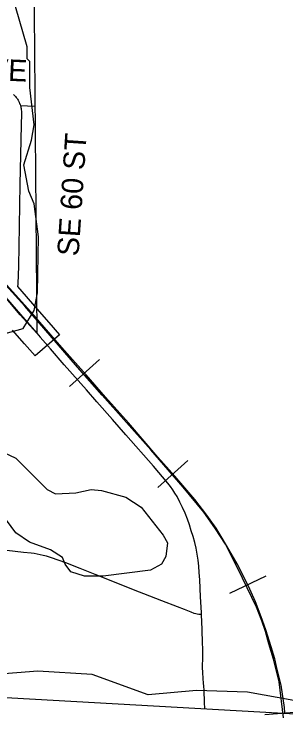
# Model space of a CAD drawing. Extents: x -1403959 to 81668, y -1400582 to 11018.
# Drawn here: x 7831.3 to 7880.3, y 7708.3 to 7834.6 of the extents above; entities that cross this region are included whole.
import ezdxf

# ---------------------------------------------------------------- set-up
doc = ezdxf.new("R2010")
doc.units = 0
for name, color, linetype in [('tdCiCoBndryTxt', 7, 'Continuous'), ('tdCiRRCL', 7, 'Continuous'), ('tdCiSectLine', 7, 'Continuous'), ('tdCiSectNmbr', 7, 'Continuous'), ('tdCiSectTwpRng', 7, 'Continuous'), ('tdCoCityStreetMajor', 7, 'Continuous'), ('tdCoSecRteBand', 7, 'Continuous'), ('tdCoSectNmbr', 7, 'Continuous'), ('tdCoSurfBitum', 7, 'Continuous')]:
    doc.layers.add(name, color=color, linetype=linetype)

msp = doc.modelspace()

# ---------------------------------------------------------------- linework, layer by layer
at = {"layer": 'tdCiCoBndryTxt'}
for points in [[(7828.94, 7784.47), (7833.19, 7779.56), (7835.35, 7777.09)], [(7835.35, 7777.09), (7835.36, 7777.08)]]:
    msp.add_lwpolyline(points, dxfattribs=at)
at = {"layer": 'tdCiRRCL'}
for points in [[(7834.85, 7841.99), (7835.35, 7777.07), (7832.36, 7780.41), (7828.95, 7784.48)], [(7815.93, 7712.27), (7882.99, 7708.51), (7883.79, 7708.47)]]:
    msp.add_lwpolyline(points, dxfattribs=at)
at = {"layer": 'tdCiSectLine'}
for points in [[(7831.17, 7820.05), (7831.34, 7819.88), (7831.38, 7819.84), (7831.51, 7819.7), (7831.63, 7819.56), (7831.66, 7819.53), (7831.8, 7819.33), (7831.89, 7819.21), (7831.99, 7819.05), (7832.06, 7818.93), (7832.17, 7818.71), (7832.19, 7818.66), (7832.27, 7818.49), (7832.34, 7818.31), (7832.35, 7818.27), (7832.42, 7818.04), (7832.47, 7817.9), (7832.51, 7817.72), (7832.53, 7817.58), (7832.57, 7817.34), (7832.57, 7817.29), (7832.59, 7817.1), (7832.6, 7816.91), (7832.6, 7816.86), (7832.6, 7816.62), (7832.59, 7816.6), (7832.55, 7814.62), (7832.44, 7809.23), (7832.44, 7809.21), (7832.29, 7803.84), (7832.2, 7796.4), (7832.2, 7796.38), (7832.04, 7789.17), (7832.04, 7789.15), (7831.94, 7786), (7831.94, 7785.91), (7831.91, 7785.48), (7835.38, 7781.47), (7837.54, 7779), (7839.46, 7776.81), (7835.09, 7772.99)], [(7835.09, 7772.99), (7833.18, 7775.17), (7831.01, 7777.65)]]:
    msp.add_lwpolyline(points, dxfattribs=at)
at = {"layer": 'tdCiSectNmbr'}
for points in [[(7865.06, 7726.44), (7865.04, 7726.77), (7864.85, 7729.62), (7864.74, 7732.66), (7864.64, 7734.03), (7864.57, 7735.12), (7864.46, 7736.2), (7864.29, 7737.28), (7864.09, 7738.36), (7863.84, 7739.42), (7863.55, 7740.48), (7863.21, 7741.52), (7862.88, 7742.58), (7862.51, 7743.63), (7862.1, 7744.66), (7861.65, 7745.68), (7861.16, 7746.69), (7860.64, 7747.67), (7860.27, 7748.3), (7859.88, 7748.91), (7859.45, 7749.5), (7859, 7750.07), (7856.39, 7753.17), (7851.41, 7758.79), (7849.01, 7761.57), (7846.2, 7764.75), (7844.31, 7766.87), (7840.3, 7771.4), (7837.83, 7774.26), (7836, 7776.35)], [(7865.06, 7726.44), (7864.54, 7726.45), (7864.27, 7726.49), (7864, 7726.56), (7863.74, 7726.64), (7863.17, 7726.85), (7861.96, 7727.31), (7860.72, 7727.79), (7857.89, 7728.9), (7855.73, 7729.73), (7852.82, 7730.87), (7849.35, 7732.29), (7845.91, 7733.66), (7843.21, 7734.74), (7840.6, 7735.76), (7838.03, 7736.63), (7837.14, 7736.92), (7836.53, 7737.06), (7835.98, 7737.19), (7835.43, 7737.31), (7834.88, 7737.41), (7834.38, 7737.49), (7832.99, 7737.63), (7829.95, 7737.97)], [(7865.26, 7720.33), (7865.25, 7721.26), (7865.19, 7723.75), (7865.06, 7726.44)], [(7865.26, 7718.78), (7865.26, 7719.87), (7865.26, 7720.33)], [(7865.43, 7714.03), (7865.31, 7715.93), (7865.25, 7716.98), (7865.26, 7718.78)], [(7865.67, 7709.48), (7865.61, 7710.68), (7865.5, 7712.73), (7865.46, 7713.58), (7865.43, 7714.03)]]:
    msp.add_lwpolyline(points, dxfattribs=at)
at = {"layer": 'tdCiSectTwpRng'}
msp.add_lwpolyline([(7835.36, 7777.08), (7836, 7776.35)], dxfattribs=at)
at = {"layer": 'tdCoCityStreetMajor'}
msp.add_lwpolyline([(7832.37, 7818.08), (7835.01, 7817.96)], dxfattribs=at)
at = {"layer": 'tdCoSecRteBand'}
for p, q in [((7846.67, 7772.36), (7841.26, 7767.52)), ((7862.59, 7754.16), (7857.19, 7749.32)), ((7876.65, 7733.35), (7870.1, 7730.23)), ((7883.7, 7708.96), (7876.47, 7708.38))]:
    msp.add_line(p, q, dxfattribs=at)
for points in [[(7879.85, 7707.84), (7879.04, 7714.32), (7878.04, 7718.37), (7877.2, 7721.15), (7876.57, 7723.35), (7875.9, 7725.29), (7874.97, 7727.75), (7872.42, 7733.01), (7870.97, 7735.91), (7869.35, 7739.09), (7867.55, 7741.84), (7865.46, 7744.88), (7861.76, 7749.34), (7855.92, 7756.1), (7847.17, 7765.92), (7842.73, 7770.98), (7833.19, 7781.96), (7829.21, 7786.41), (7814.94, 7802.39)], [(7880.08, 7708.67), (7880, 7709.68), (7879.39, 7713.71), (7878.68, 7716.55), (7878.28, 7718.46), (7877.62, 7720.61), (7876.65, 7723.65), (7875.79, 7726.04), (7874.8, 7728.7), (7873.76, 7730.98), (7872.75, 7733.11), (7871.45, 7735.57), (7869.98, 7738.16), (7868.79, 7740.21), (7867.68, 7741.99), (7866.28, 7743.92), (7865.98, 7744.34), (7863.82, 7747.13), (7860.27, 7751.32), (7857.18, 7754.76), (7851.9, 7760.93), (7847.72, 7765.59), (7844.25, 7769.62), (7839.89, 7774.49), (7835.93, 7779.06), (7835.3, 7779.79), (7829.44, 7786.33)], [(7880.08, 7708.67), (7880, 7709.68), (7879.39, 7713.71), (7878.68, 7716.55), (7878.28, 7718.46), (7877.62, 7720.61), (7876.65, 7723.65), (7875.79, 7726.04), (7874.8, 7728.7), (7873.76, 7730.98), (7872.75, 7733.11), (7871.45, 7735.57), (7869.98, 7738.16), (7868.79, 7740.21), (7867.68, 7741.99), (7866.28, 7743.92), (7865.98, 7744.34), (7863.82, 7747.13), (7860.27, 7751.32), (7857.18, 7754.76), (7851.9, 7760.93), (7847.72, 7765.59), (7844.25, 7769.62), (7839.89, 7774.49), (7835.93, 7779.06), (7835.3, 7779.79), (7829.44, 7786.33)]]:
    msp.add_lwpolyline(points, dxfattribs=at)
at = {"layer": 'tdCoSurfBitum'}
for points in [[(7826.81, 7776.26), (7832.92, 7777.94), (7834.9, 7781.15), (7835.51, 7784.36), (7835.65, 7794.44), (7834.88, 7800.39), (7833.96, 7802.68), (7833.04, 7807.41), (7834.41, 7811.84), (7834.87, 7814.59), (7834.1, 7821.31), (7834.09, 7826.04), (7833.63, 7826.5), (7833.63, 7828.64), (7830.87, 7838.25)], [(7828.36, 7756.1), (7831.57, 7754.58), (7837.23, 7748.93), (7838.76, 7748.17), (7842.42, 7748.33), (7845.17, 7748.94), (7847, 7748.79), (7851.43, 7747.57), (7854.18, 7745.74), (7858.16, 7740.71), (7858.92, 7739.33), (7858.62, 7736.89), (7857.86, 7735.51), (7855.88, 7734.44), (7847.32, 7733.37), (7845.34, 7733.37)], [(7845.34, 7733.37), (7843.96, 7733.36), (7841.52, 7734.13), (7840.45, 7735.5), (7839.99, 7736.72), (7837.85, 7738.09), (7834.03, 7739.46), (7831.58, 7741.14), (7829.9, 7743.43)], [(7881.71, 7710.95), (7873.31, 7712.47), (7864.14, 7712.77), (7855.44, 7712), (7845.36, 7715.65), (7835.58, 7716.26), (7825.65, 7715.48)]]:
    msp.add_lwpolyline(points, dxfattribs=at)

# ---------------------------------------------------------------- texts
at = {"layer": 'tdCoSectNmbr'}
for s, rotation, p in [('SE 64 AVE', 357.5187, (7807.73, 7823.51)), ('SE 60 ST', 86.1924, (7842.89, 7790.88))]:
    msp.add_text(s, height=3.869, rotation=rotation, dxfattribs=at).set_placement(p)

doc.saveas('drawing.dxf')
